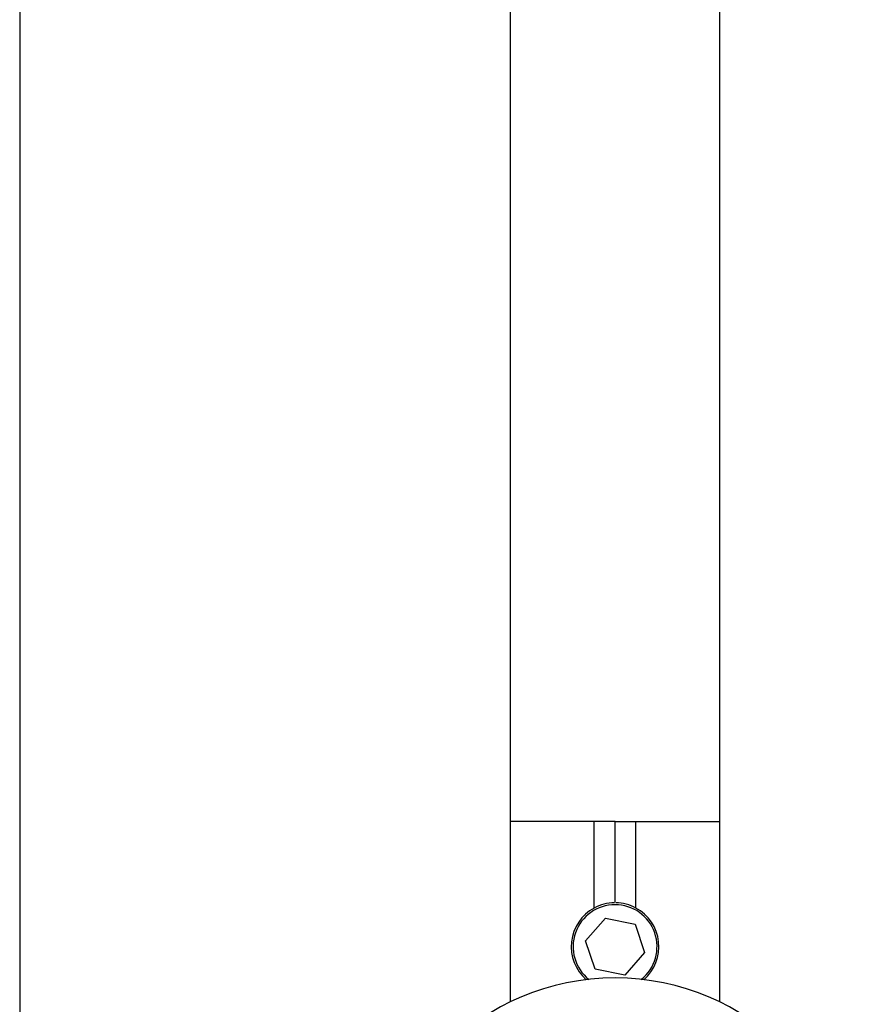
# Model space of a CAD drawing. Extents: x 1107 to 4046, y 937 to 3355.
# Tile 341 of 656: x 2082 to 2122, y 2635 to 2683. Entities that reach past the tile are written whole.
import ezdxf

# ---------------------------------------------------------------- set-up
doc = ezdxf.new("R2010")
doc.units = 0
doc.layers.add('KF_VIDA_L___C_REAR', color=7, linetype='CONTINUOUS')

# ---------------------------------------------------------------- blocks, each defined once
blk = doc.blocks.new('KF_VIDA_L___C_REAR')
at = {"layer": 'KF_VIDA_L___C_REAR'}
for p, q in [((-105, 1072), (-105, 908)), ((-81.5, 946.356158), (-81.5, 1072)), ((-71.5, 1072), (-71.5, 946.356158)), ((-77.5, 955), (-81.5, 955)), ((-77.5, 950.846619), (-77.5, 955)), ((-76.5, 955), (-77.5, 955)), ((-76.5, 951.13424), (-76.5, 955)), ((-76.5, 955), (-75.5, 955)), ((-75.5, 955), (-71.5, 955)), ((-75.5, 950.846619), (-75.5, 955)), ((-77.914884, 949.285372), (-76.960303, 950.368011)), ((-76.960303, 950.368011), (-75.545419, 950.08264)), ((-75.545419, 950.08264), (-75.085116, 948.714628)), ((-77.454581, 947.91736), (-77.914884, 949.285372)), ((-75.085116, 948.714628), (-76.039697, 947.631989)), ((-76.039697, 947.631989), (-77.454581, 947.91736))]:
    blk.add_line(p, q, dxfattribs=at)
for centre, radius, start, end in [((-76.5, 949), 2.00924, 308.6698649, 231.3301351), ((-76.5, 949), 2.1, 90.9342354, 118.4368901), ((-76.5, 949), 2.1, 61.5631099, 89.0657646), ((-76.5, 949), 2.1, 118.4368901, 228.9246511), ((-76.5, 949), 2.1, 311.0753489, 61.5631099), ((-76.5, 936), 11.5, 0, 180)]:
    blk.add_arc(centre, radius, start, end, dxfattribs=at)

msp = doc.modelspace()

# ---------------------------------------------------------------- block references
at = {"layer": 'KF_VIDA_L___C_REAR'}
msp.add_blockref('KF_VIDA_L___C_REAR', (2186.979, 1689.213), dxfattribs=at)

doc.saveas('drawing.dxf')
